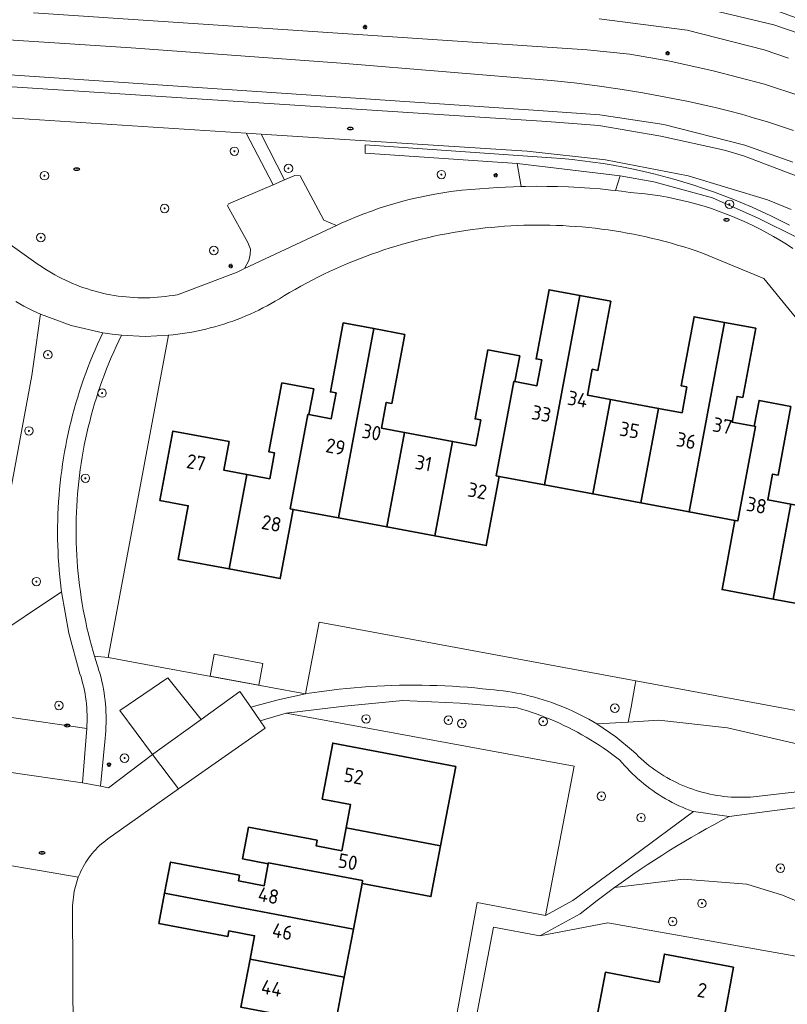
# Model space of a CAD drawing. Header units: metres. Extents: x 152610 to 160096, y 456114 to 462495.
# Tile 622 of 656: x 158923 to 158995, y 460827 to 460919. Entities that reach past the tile are written whole.
import ezdxf
from ezdxf.enums import TextEntityAlignment as Align

# ---------------------------------------------------------------- set-up
doc = ezdxf.new("R2010")
doc.units = ezdxf.units.M
doc.header["$LTSCALE"] = 0.5
doc.layers.get('0').update_dxf_attribs({"linetype": 'CONTINUOUS'})
for name, color, linetype, lineweight in [('B-PV-GR-BEPLANTING_CULTUUR_BOSPLANTSOEN-GV', 251, 'CONTINUOUS', 18), ('B-PV-GR-BEPLANTING_CULTUUR_HEESTERS-GV', 251, 'CONTINUOUS', 18), ('B-PV-GR-BEPLANTING_CULTUUR_ROOS-GV', 251, 'CONTINUOUS', 18), ('B-PV-GR-BOOM-S', 251, 'CONTINUOUS', 25), ('B-PV-GR-HAAG-GV', 251, 'CONTINUOUS', 13), ('B-PV-IE-MEUBILAIR-S', 251, 'CONTINUOUS', 25), ('B-PV-OG-BEBOUWING-GV', 6, 'CONTINUOUS', 35), ('B-PV-OG-BEBOUWING-T18', 1, 'CONTINUOUS', 18), ('B-PV-OG-BEBOUWING_OVERBOUWING-GV', 251, 'CONTINUOUS', 18), ('B-PV-OG-TERREIN_BEGROEID-GV', 251, 'CONTINUOUS', 18), ('B-PV-VH-GESLOTENVERHARDING_ASFALT-GV', 251, 'CONTINUOUS', 18), ('B-PV-VH-HALFVERHARDING_GRAVEL-GV', 251, 'CONTINUOUS', 18), ('B-PV-VH-ONVERHARD_ZAND-GV', 251, 'CONTINUOUS', 18), ('B-PV-VH-OPENVERHARDING_BETONSTRAATSTEEN-GV', 251, 'CONTINUOUS', 18), ('B-PV-VH-OPENVERHARDING_STRAATBAKSTEEN-GV', 251, 'CONTINUOUS', 18), ('B-PV-VH-OPENVERHARDING_TEGEL-GV', 251, 'CONTINUOUS', 18)]:
    doc.layers.add(name, color=color, linetype=linetype, lineweight=lineweight)
doc.styles.add('NLCS-ISO', font='NLCS-ISO.ttf')
doc.styles.add('NLCS-ISO-M750-T18', font='NLCS-ISO.ttf', dxfattribs={"height": 1.35})

# ---------------------------------------------------------------- blocks, each defined once
blk = doc.blocks.new('SIE-MEUBILAIR_PAAL_LICHTMAST-SO')
for points in [[(-0.62, 0), (-1, 0)], [(-0.71, 0.71), (-0.44, 0.44)], [(0, 1), (0, 0.62)], [(0.44, 0.44), (0.71, 0.71)], [(1, 0), (0.62, 0)], [(-0.71, -0.71), (-0.44, -0.44)], [(0, -0.62), (0, -1)], [(0.44, -0.44), (0.71, -0.71)]]:
    blk.add_lwpolyline(points)
blk.add_circle((0, 0), 0.5)
blk = doc.blocks.new('SIE-MEUBILAIR_PUT_RIOOLPUT-SO')
blk.add_ellipse((0, 0), major_axis=(1.25, 0), ratio=0.54)
at = {"style": 'NLCS-ISO'}
blk.add_text('ri', height=0.75, dxfattribs=at).set_placement((-0.04, 0.07), align=Align.MIDDLE_CENTER)
blk = doc.blocks.new('SIE-MEUBILAIR_PUT_DRAINAGEPUT-SO')
blk.add_ellipse((0, 0), major_axis=(1.25, 0), ratio=0.54)
at = {"style": 'NLCS-ISO'}
blk.add_text('dr', height=0.75, dxfattribs=at).set_placement((0.03, 0), align=Align.MIDDLE_CENTER)
blk = doc.blocks.new('SGR-BOOM_GBKN-SO')
at = {"linetype": 'ByBlock', "lineweight": 18}
h = blk.add_hatch(color=0, dxfattribs=at)
h.dxf.hatch_style = 1
edge = h.paths.add_edge_path()
edge.add_arc((0, 0), 0.25, 0, 360)
at = {"color": 0, "linetype": 'ByBlock', "lineweight": 18}
for radius in [2, 0.25]:
    blk.add_circle((0, 0), radius, dxfattribs=at)
at = {"color": 0, "linetype": 'ByBlock', "lineweight": 18, "style": 'NLCS-ISO'}
blk.add_attdef('SOORT', (2.5, 0), '', height=1.5, dxfattribs=at)

msp = doc.modelspace()

# ---------------------------------------------------------------- linework, layer by layer
at = {"layer": 'B-PV-GR-BEPLANTING_CULTUUR_BOSPLANTSOEN-GV', "flags": 128}
for points in [[(158917.577, 460900.955), (158924.497, 460896.05), (158924.802, 460895.84), (158925.111, 460895.636), (158925.425, 460895.44), (158925.743, 460895.25), (158926.065, 460895.067), (158926.391, 460894.891), (158926.72, 460894.722), (158927.053, 460894.56), (158927.39, 460894.405), (158927.73, 460894.258), (158928.072, 460894.118), (158928.418, 460893.986), (158928.767, 460893.861), (158929.118, 460893.743), (158929.472, 460893.633), (158929.828, 460893.531), (158930.186, 460893.437), (158930.546, 460893.35), (158930.908, 460893.271), (158931.271, 460893.2), (158931.636, 460893.137), (158932.002, 460893.082), (158932.37, 460893.035), (158932.738, 460892.995), (158933.107, 460892.964), (158933.476, 460892.94), (158933.846, 460892.925), (158934.216, 460892.917), (158934.587, 460892.918), (158934.957, 460892.927), (158935.327, 460892.943), (158935.696, 460892.968), (158936.065, 460893), (158936.433, 460893.041), (158936.801, 460893.089), (158937.167, 460893.145), (158937.531, 460893.209), (158937.736, 460893.249), (158943.16, 460895.327), (158943.867, 460895.658), (158944.266, 460896.402), (158944.4, 460896.973), (158944.41, 460897.488), (158944.163, 460898.092), (158942.268, 460901.558), (158942.357, 460901.737), (158946.533, 460903.531), (158944.003, 460908.373), (158897.452, 460911.372)], [(158995.153, 460901.203), (158992.92, 460902.122), (158985.472, 460904.372), (158977.738, 460905.854), (158970.391, 460906.673), (158945.429, 460908.281), (158947.593, 460903.986), (158948.575, 460904.408), (158949.076, 460904.374), (158951.297, 460900.205), (158952.502, 460899.712), (158952.911, 460899.904), (158953.615, 460900.216), (158954.324, 460900.512), (158955.04, 460900.794), (158955.761, 460901.06), (158956.488, 460901.312), (158957.219, 460901.548), (158957.956, 460901.769), (158958.697, 460901.975), (158959.442, 460902.166), (158960.19, 460902.341), (158960.943, 460902.5), (158961.698, 460902.643), (158962.457, 460902.771), (158963.217, 460902.883), (158963.98, 460902.979), (158964.231, 460903.007), (158967.61, 460903.28), (158969.8, 460903.349), (158969.437, 460905.504), (158955.176, 460906.501), (158955.177, 460907.267), (158972.656, 460906.051), (158973.627, 460905.976), (158974.596, 460905.884), (158975.564, 460905.775), (158976.53, 460905.649), (158977.493, 460905.507), (158978.453, 460905.348), (158979.411, 460905.173), (158980.366, 460904.981), (158981.317, 460904.773), (158982.264, 460904.548), (158983.208, 460904.307), (158984.147, 460904.049), (158985.081, 460903.776), (158986.011, 460903.486), (158986.935, 460903.18), (158987.855, 460902.858), (158988.768, 460902.521), (158989.675, 460902.168), (158990.576, 460901.799), (158991.471, 460901.414), (158992.359, 460901.014), (158993.24, 460900.599), (158994.113, 460900.169), (158994.979, 460899.723)], [(158919.735, 460860.693), (158926.686, 460865.315), (158926.653, 460865.575), (158926.583, 460866.159), (158926.522, 460866.744), (158926.469, 460867.33), (158926.424, 460867.916), (158926.386, 460868.503), (158926.357, 460869.09), (158926.336, 460869.678), (158926.322, 460870.266), (158926.317, 460870.854), (158926.32, 460871.442), (158926.33, 460872.03), (158926.349, 460872.618), (158926.376, 460873.205), (158926.41, 460873.792), (158926.453, 460874.379), (158926.504, 460874.965), (158926.562, 460875.55), (158926.629, 460876.134), (158926.703, 460876.718), (158926.786, 460877.3), (158926.876, 460877.881), (158926.974, 460878.461), (158927.08, 460879.039), (158927.194, 460879.616), (158927.316, 460880.192), (158927.446, 460880.765), (158927.583, 460881.337), (158927.728, 460881.907), (158927.881, 460882.475), (158928.042, 460883.04), (158928.21, 460883.604), (158928.386, 460884.165), (158928.569, 460884.724), (158928.76, 460885.28), (158928.959, 460885.833), (158929.165, 460886.384), (158929.379, 460886.932), (158929.6, 460887.477), (158929.829, 460888.019), (158930.064, 460888.557), (158930.308, 460889.093), (158930.558, 460889.625), (158927.582, 460890.315), (158924.715, 460891.372), (158924.699, 460891.379), (158924.692, 460891.207), (158924.096, 460886.929), (158923.915, 460885.63), (158921.169, 460870.884)], [(158921.761, 460853.545), (158929.051, 460852.485), (158929.071, 460852.811), (158929.083, 460853.138), (158929.087, 460853.465), (158929.083, 460853.792), (158929.071, 460854.119), (158929.051, 460854.445), (158929.023, 460854.771), (158928.988, 460855.096), (158928.944, 460855.42), (158928.892, 460855.743), (158928.832, 460856.064), (158928.765, 460856.384), (158928.69, 460856.702), (158928.607, 460857.019), (158928.516, 460857.333), (158928.419, 460857.64), (158927.378, 460861.438), (158926.686, 460865.315), (158919.735, 460860.693)]]:
    msp.add_lwpolyline(points, dxfattribs=at)
for points in [[(158934.523, 460889.298), (158932.312, 460889.399), (158932.061, 460888.881), (158931.818, 460888.36), (158931.581, 460887.836), (158931.352, 460887.308), (158931.131, 460886.778), (158930.917, 460886.244), (158930.71, 460885.707), (158930.511, 460885.168), (158930.319, 460884.626), (158930.135, 460884.081), (158929.958, 460883.534), (158929.789, 460882.984), (158929.628, 460882.432), (158929.474, 460881.878), (158929.328, 460881.321), (158929.19, 460880.763), (158929.06, 460880.203), (158928.938, 460879.641), (158928.823, 460879.077), (158928.716, 460878.512), (158928.617, 460877.946), (158928.526, 460877.378), (158928.443, 460876.809), (158928.367, 460876.239), (158928.3, 460875.668), (158928.241, 460875.095), (158928.189, 460874.523), (158928.146, 460873.949), (158928.11, 460873.375), (158928.083, 460872.801), (158928.063, 460872.226), (158928.052, 460871.651), (158928.049, 460871.076), (158928.053, 460870.501), (158928.065, 460869.926), (158928.086, 460869.351), (158928.115, 460868.777), (158928.151, 460868.203), (158928.196, 460867.629), (158928.248, 460867.056), (158928.308, 460866.484), (158928.377, 460865.913), (158928.453, 460865.343), (158928.537, 460864.775), (158928.629, 460864.207), (158928.729, 460863.641), (158928.837, 460863.076), (158928.953, 460862.512), (158929.076, 460861.951), (158929.208, 460861.391), (158929.347, 460860.833), (158929.494, 460860.277), (158929.648, 460859.723), (158929.778, 460859.28), (158931.054, 460859.16), (158936.734, 460889.398)], [(158980.58, 460856.96), (158950.849, 460862.478), (158949.593, 460855.744), (158949.927, 460855.798), (158950.628, 460855.904), (158951.33, 460856.003), (158952.033, 460856.093), (158952.737, 460856.176), (158953.442, 460856.251), (158954.148, 460856.317), (158954.855, 460856.376), (158955.562, 460856.427), (158956.269, 460856.47), (158956.978, 460856.505), (158957.686, 460856.532), (158958.395, 460856.551), (158959.104, 460856.562), (158959.813, 460856.565), (158960.522, 460856.56), (158961.231, 460856.546), (158961.939, 460856.525), (158962.648, 460856.496), (158963.356, 460856.459), (158964.063, 460856.414), (158964.77, 460856.361), (158965.477, 460856.3), (158966.182, 460856.231), (158966.887, 460856.154), (158967.293, 460856.119), (158967.716, 460856.075), (158968.138, 460856.023), (158968.559, 460855.962), (158968.979, 460855.894), (158969.397, 460855.819), (158969.814, 460855.735), (158970.23, 460855.643), (158970.643, 460855.544), (158971.055, 460855.437), (158971.465, 460855.322), (158971.872, 460855.199), (158972.277, 460855.069), (158972.679, 460854.931), (158973.079, 460854.786), (158973.476, 460854.633), (158973.87, 460854.473), (158974.261, 460854.305), (158974.649, 460854.13), (158975.033, 460853.948), (158975.414, 460853.758), (158975.791, 460853.562), (158976.165, 460853.358), (158976.534, 460853.148), (158976.9, 460852.93), (158979.848, 460853.098), (158980.119, 460854.505), (158980.483, 460856.47)], [(159000, 460853.356), (158980.58, 460856.96), (158980.483, 460856.47), (158980.119, 460854.505), (158979.848, 460853.098), (158982.734, 460853.262), (158989.167, 460852.557), (159000, 460850.068), (159000.383, 460849.98), (159001.022, 460853.16)], [(158964.082, 460854.886), (158958.723, 460855.113), (158953.244, 460854.589), (158947.778, 460853.941), (158974.78, 460848.963), (158972.091, 460834.96), (158974.668, 460836.359), (158980.335, 460840.507), (158985.968, 460844.703), (158985.93, 460844.716), (158985.597, 460844.839), (158985.267, 460844.97), (158984.94, 460845.108), (158984.616, 460845.253), (158984.296, 460845.406), (158983.979, 460845.565), (158983.665, 460845.732), (158983.356, 460845.906), (158983.051, 460846.087), (158982.749, 460846.274), (158982.452, 460846.469), (158982.16, 460846.67), (158981.872, 460846.877), (158981.588, 460847.091), (158981.31, 460847.311), (158981.037, 460847.538), (158980.769, 460847.77), (158980.506, 460848.009), (158980.249, 460848.253), (158979.997, 460848.503), (158979.751, 460848.759), (158979.51, 460849.021), (158979.276, 460849.287), (158979.048, 460849.559), (158978.673, 460849.847), (158978.293, 460850.128), (158977.908, 460850.404), (158977.519, 460850.672), (158977.125, 460850.934), (158976.727, 460851.189), (158976.324, 460851.438), (158975.918, 460851.679), (158975.507, 460851.914), (158975.093, 460852.142), (158974.674, 460852.363), (158974.252, 460852.576), (158973.827, 460852.782), (158973.398, 460852.982), (158972.965, 460853.174), (158972.53, 460853.358), (158972.091, 460853.535), (158971.65, 460853.705), (158971.206, 460853.867), (158970.759, 460854.022), (158970.309, 460854.169), (158969.857, 460854.309), (158969.426, 460854.434)], [(158990.98, 460837.893), (158985.039, 460838.367), (158978.578, 460837.569), (158976.953, 460836.348), (158975.358, 460835.087), (158971.57, 460833.031), (158977.94, 460834.248), (159000, 460830.334), (159002.782, 460829.847), (159002.75, 460830.985), (159000, 460833.301), (158998.008, 460835.307), (158994.326, 460836.862)]]:
    msp.add_lwpolyline(points, close=True, dxfattribs=at)
at = {"layer": 'B-PV-GR-BEPLANTING_CULTUUR_HEESTERS-GV', "flags": 128}
for points in [[(158979.111, 460904.363), (158969.437, 460905.504), (158969.8, 460903.349), (158970.23, 460903.363), (158971.232, 460903.377), (158972.235, 460903.375), (158973.237, 460903.357), (158974.239, 460903.323), (158975.241, 460903.274), (158976.241, 460903.208), (158977.24, 460903.126), (158978.238, 460903.029), (158978.653, 460902.981)], [(158931.054, 460859.16), (158929.778, 460859.28), (158929.9, 460858.879), (158930.026, 460858.479), (158930.094, 460858.275), (158930.201, 460857.933), (158930.299, 460857.59), (158930.391, 460857.244), (158930.474, 460856.897), (158930.55, 460856.547), (158930.618, 460856.196), (158930.678, 460855.844), (158930.73, 460855.49), (158930.774, 460855.135), (158930.81, 460854.779), (158930.839, 460854.423), (158930.859, 460854.066), (158930.871, 460853.709), (158930.876, 460853.351), (158930.872, 460852.994), (158930.86, 460852.636), (158930.84, 460852.279), (158930.813, 460851.923), (158930.777, 460851.567), (158930.329, 460847.083), (158931.109, 460846.937), (158935.232, 460850.068), (158932.168, 460854.196), (158936.669, 460857.254), (158939.775, 460853.353), (158943.425, 460855.969), (158944.436, 460854.498), (158946.999, 460855.185), (158949.593, 460855.744), (158935.949, 460858.257)]]:
    msp.add_lwpolyline(points, close=True, dxfattribs=at)
msp.add_lwpolyline([(158995.717, 460898.564), (158992.051, 460900.381), (158987.779, 460902.282), (158982.266, 460903.805), (158979.111, 460904.363), (158978.653, 460902.981), (158979.234, 460902.915), (158980.039, 460902.812), (158981.433, 460902.668), (158982.137, 460902.577), (158982.839, 460902.47), (158983.538, 460902.347), (158984.234, 460902.209), (158984.927, 460902.055), (158985.617, 460901.885), (158986.302, 460901.7), (158986.983, 460901.5), (158987.659, 460901.284), (158988.33, 460901.053), (158988.996, 460900.807), (158989.656, 460900.546), (158990.31, 460900.27), (158990.958, 460899.979), (158991.599, 460899.674), (158992.233, 460899.355), (158992.859, 460899.021), (158993.478, 460898.674), (158994.089, 460898.312), (158994.692, 460897.937), (158995.286, 460897.548)], dxfattribs=at)
at = {"layer": 'B-PV-GR-BEPLANTING_CULTUUR_ROOS-GV', "flags": 128}
msp.add_lwpolyline([(158974.517, 460926.904), (158970.086, 460928.527), (158969.291, 460927.364), (158968.938, 460926.3), (158968.586, 460924.272), (158968.936, 460922.191), (158977.737, 460921.583), (158985.769, 460920.373), (158993.513, 460918.539), (158995.884, 460917.721), (158996.616, 460917.45), (158997.291, 460918.333), (158995.523, 460919.208)], close=True, dxfattribs=at)
at = {"layer": 'B-PV-GR-HAAG-GV', "flags": 128}
msp.add_lwpolyline([(158994.979, 460899.723), (158994.113, 460900.169), (158993.24, 460900.599), (158992.359, 460901.014), (158991.471, 460901.414), (158990.576, 460901.799), (158989.675, 460902.168), (158988.768, 460902.521), (158987.855, 460902.858), (158986.935, 460903.18), (158986.011, 460903.486), (158985.081, 460903.776), (158984.147, 460904.049), (158983.208, 460904.307), (158982.264, 460904.548), (158981.317, 460904.773), (158980.366, 460904.981), (158979.411, 460905.173), (158978.453, 460905.348), (158977.493, 460905.507), (158976.53, 460905.649), (158975.564, 460905.775), (158974.596, 460905.884), (158973.627, 460905.976), (158972.656, 460906.051), (158955.177, 460907.267), (158955.176, 460906.501), (158969.437, 460905.504), (158979.111, 460904.363), (158982.266, 460903.805), (158987.779, 460902.282), (158992.051, 460900.381), (158995.717, 460898.564)], dxfattribs=at)
at = {"layer": 'B-PV-OG-BEBOUWING-GV', "flags": 128}
for points in [[(158975.318, 460893.133), (158972.428, 460893.672), (158971.216, 460887.183), (158971.747, 460887.084), (158971.295, 460884.665), (158969.23, 460885.05), (158969.133, 460885.068), (158967.478, 460876.201), (158967.743, 460876.152), (158972.001, 460875.358)], [(158978.219, 460892.592), (158975.318, 460893.133), (158972.001, 460875.358), (158976.525, 460874.514), (158978.179, 460883.381), (158976.025, 460883.783), (158976.477, 460886.202), (158977.007, 460886.101)], [(158988.888, 460890.601), (158986.034, 460891.134), (158984.826, 460884.646), (158985.355, 460884.546), (158984.903, 460882.127), (158982.702, 460882.538), (158981.048, 460873.671), (158985.571, 460872.827)], [(158955.99, 460890.024), (158953.121, 460890.56), (158951.912, 460884.08), (158952.443, 460883.981), (158951.991, 460881.562), (158949.905, 460881.952), (158949.806, 460881.97), (158948.153, 460873.11), (158948.422, 460873.06), (158952.675, 460872.263)], [(158958.893, 460889.481), (158955.99, 460890.024), (158952.675, 460872.263), (158957.199, 460871.416), (158958.853, 460880.28), (158956.702, 460880.681), (158957.152, 460883.1), (158957.684, 460883.001)], [(158991.817, 460890.055), (158988.888, 460890.601), (158985.571, 460872.827), (158989.869, 460872.026), (158990.134, 460871.977), (158991.787, 460880.844), (158991.689, 460880.862), (158989.623, 460881.246), (158990.075, 460883.665), (158990.607, 460883.566)], [(158969.682, 460887.469), (158966.692, 460888.027), (158965.482, 460881.547), (158966.014, 460881.448), (158965.562, 460879.029), (158963.376, 460879.437), (158961.721, 460870.569), (158966.532, 460869.668), (158967.743, 460876.152), (158967.478, 460876.201), (158969.133, 460885.068), (158969.23, 460885.05)], [(158950.358, 460884.368), (158947.36, 460884.931), (158946.147, 460878.45), (158946.68, 460878.351), (158946.226, 460875.931), (158944.064, 460876.336), (158942.409, 460867.468), (158947.207, 460866.57), (158948.422, 460873.06), (158948.153, 460873.11), (158949.806, 460881.97), (158949.905, 460881.952)], [(158982.702, 460882.538), (158978.179, 460883.381), (158976.525, 460874.514), (158981.048, 460873.671)], [(158995.129, 460882.724), (158992.141, 460883.28), (158991.689, 460880.862), (158991.787, 460880.844), (158990.134, 460871.977), (158989.869, 460872.026), (158988.658, 460865.534), (158993.446, 460864.64), (158995.112, 460873.547), (158992.944, 460873.951), (158993.395, 460876.37), (158993.928, 460876.271)], [(158942.411, 460879.43), (158937.14, 460880.411), (158935.926, 460873.902), (158938.58, 460873.405), (158937.636, 460868.362), (158942.409, 460867.468), (158944.064, 460876.336), (158941.909, 460876.74)], [(158963.376, 460879.437), (158958.853, 460880.28), (158957.199, 460871.416), (158961.721, 460870.569)], [(159000, 460875.476), (158997.829, 460875.946), (158997.305, 460873.138), (158995.112, 460873.547), (158993.446, 460864.64), (158998.235, 460863.745), (158998.662, 460866.04), (159000, 460865.765), (159001.259, 460865.505), (159002.868, 460874.854)], [(158963.671, 460848.93), (158952.141, 460851.122), (158951.146, 460845.876), (158953.799, 460845.371), (158953.384, 460843.187), (158962.257, 460841.496)], [(158950.665, 460842.015), (158944.237, 460843.234), (158943.673, 460840.257), (158946.082, 460839.799), (158946.101, 460839.896), (158954.933, 460838.219), (158954.883, 460837.955), (158961.35, 460836.726), (158962.257, 460841.496), (158953.384, 460843.187), (158952.973, 460841.027), (158950.564, 460841.484)], [(158943.382, 460838.728), (158936.919, 460839.956), (158936.364, 460837.039), (158954.07, 460833.673), (158954.883, 460837.955), (158954.933, 460838.219), (158946.101, 460839.896), (158946.082, 460839.799), (158945.691, 460837.74), (158943.282, 460838.199)], [(158954.07, 460833.673), (158936.364, 460837.039), (158935.824, 460834.196), (158942.287, 460832.97), (158942.388, 460833.497), (158944.798, 460833.039), (158944.381, 460830.845), (158953.214, 460829.167)], [(158953.214, 460829.167), (158944.381, 460830.845), (158943.525, 460826.34), (158952.358, 460824.661)], [(158989.737, 460830.102), (158983.246, 460831.318), (158982.748, 460828.671), (158977.719, 460829.617), (158976.824, 460824.857), (158985.668, 460823.199), (158986.072, 460825.349), (158988.754, 460824.846)]]:
    msp.add_lwpolyline(points, close=True, dxfattribs=at)
at = {"layer": 'B-PV-OG-BEBOUWING_OVERBOUWING-GV', "flags": 128}
msp.add_lwpolyline([(158945.576, 460858.602), (158941.021, 460859.477), (158940.622, 460857.396), (158945.184, 460856.556)], close=True, dxfattribs=at)
at = {"layer": 'B-PV-OG-TERREIN_BEGROEID-GV', "flags": 128}
for points in [[(158924.052, 460919.66), (158976.01, 460916.198), (158980.004, 460915.793), (158983.763, 460915.135), (158987.82, 460914.219), (158992.631, 460912.961), (158996.042, 460911.835)], [(158994.901, 460915.406), (158992.622, 460916.196), (158985.398, 460918.033), (158977.119, 460919.109)], [(158995.306, 460905.659), (158990.806, 460907.231), (158983.212, 460909.169), (158977.2, 460910.089), (158972.35, 460910.417), (158911.597, 460914.532), (158896.982, 460915.387), (158889.458, 460915.865), (158881.207, 460916.39)], [(158883.016, 460915.393), (158889.386, 460914.959), (158897.22, 460914.426), (158911.394, 460913.409), (158972.219, 460909.473), (158977.089, 460909.071), (158982.93, 460908.085), (158988.889, 460906.756), (158990.754, 460906.221), (158995.756, 460904.313)], [(159000, 460850.068), (158989.167, 460852.557), (158982.734, 460853.262), (158979.848, 460853.098), (158976.9, 460852.93), (158978.689, 460851.722), (158980.355, 460850.35), (158980.588, 460850.111), (158980.826, 460849.878), (158981.07, 460849.651), (158981.32, 460849.43), (158981.574, 460849.214), (158981.834, 460849.005), (158982.099, 460848.802), (158982.369, 460848.606), (158982.643, 460848.416), (158982.921, 460848.233), (158983.204, 460848.056), (158983.491, 460847.886), (158983.782, 460847.723), (158984.077, 460847.568), (158984.376, 460847.419), (158984.678, 460847.278), (158984.983, 460847.144), (158985.291, 460847.017), (158985.603, 460846.897), (158985.917, 460846.786), (158986.234, 460846.681), (158986.553, 460846.585), (158986.874, 460846.496), (158987.198, 460846.414), (158987.523, 460846.341), (158987.85, 460846.275), (158988.179, 460846.218), (158988.508, 460846.168), (158988.839, 460846.126), (158989.171, 460846.092), (158989.503, 460846.066), (158989.836, 460846.048), (158990.17, 460846.038), (158990.503, 460846.036), (158990.837, 460846.041), (158991.17, 460846.055), (158991.332, 460846.065), (158998.693, 460846.911)]]:
    msp.add_lwpolyline(points, dxfattribs=at)
msp.add_lwpolyline([(158998.008, 460835.307), (158998.583, 460845.461), (158989.317, 460844.228), (158988.599, 460843.851), (158987.885, 460843.468), (158987.174, 460843.077), (158986.468, 460842.679), (158985.765, 460842.275), (158985.066, 460841.863), (158984.372, 460841.445), (158983.681, 460841.019), (158982.995, 460840.587), (158982.313, 460840.149), (158981.636, 460839.703), (158980.963, 460839.251), (158980.294, 460838.792), (158979.63, 460838.327), (158978.971, 460837.855), (158978.578, 460837.569), (158985.039, 460838.367), (158990.98, 460837.893), (158994.326, 460836.862)], close=True, dxfattribs=at)
at = {"layer": 'B-PV-VH-GESLOTENVERHARDING_ASFALT-GV', "flags": 128}
for points in [[(158996.042, 460911.835), (158992.631, 460912.961), (158987.82, 460914.219), (158983.763, 460915.135), (158980.004, 460915.793), (158976.01, 460916.198), (158924.052, 460919.66)], [(158995.884, 460917.721), (158993.513, 460918.539), (158985.769, 460920.373)], [(158889.651, 460919.025), (158893.756, 460918.808), (158913.486, 460917.672), (158933.207, 460916.377), (158952.917, 460914.924), (158972.614, 460913.314), (158974.778, 460913.078), (158976.938, 460912.804), (158979.093, 460912.492), (158981.242, 460912.143), (158983.385, 460911.757), (158985.521, 460911.334), (158986.77, 460911.068), (158988.014, 460910.781), (158989.254, 460910.472), (158990.487, 460910.141), (158991.715, 460909.789), (158992.936, 460909.416), (158994.151, 460909.021), (158995.358, 460908.606)], [(158977.119, 460919.109), (158985.398, 460918.033), (158992.622, 460916.196), (158994.901, 460915.406)], [(158995.358, 460908.606), (158994.151, 460909.021), (158992.936, 460909.416), (158991.715, 460909.789), (158990.487, 460910.141), (158989.254, 460910.472), (158988.014, 460910.781), (158986.77, 460911.068), (158985.521, 460911.334), (158983.385, 460911.757), (158981.242, 460912.143), (158979.093, 460912.492), (158976.938, 460912.804), (158974.778, 460913.078), (158972.614, 460913.314), (158952.917, 460914.924), (158933.207, 460916.377), (158913.486, 460917.672)], [(158995.756, 460904.313), (158990.754, 460906.221), (158988.889, 460906.756), (158982.93, 460908.085), (158977.089, 460909.071), (158972.219, 460909.473), (158911.394, 460913.409), (158897.22, 460914.426), (158889.386, 460914.959), (158889.221, 460911.903), (158897.452, 460911.372), (158944.003, 460908.373), (158945.429, 460908.281), (158970.391, 460906.673), (158977.738, 460905.854), (158985.472, 460904.372), (158992.92, 460902.122), (158995.153, 460901.203)], [(158911.597, 460914.532), (158972.35, 460910.417), (158977.2, 460910.089), (158983.212, 460909.169), (158990.806, 460907.231), (158995.306, 460905.659)]]:
    msp.add_lwpolyline(points, dxfattribs=at)
at = {"layer": 'B-PV-VH-HALFVERHARDING_GRAVEL-GV', "flags": 128}
msp.add_lwpolyline([(158931.433, 460889.496), (158930.558, 460889.625), (158930.308, 460889.093), (158930.064, 460888.557), (158929.829, 460888.019), (158929.6, 460887.477), (158929.379, 460886.932), (158929.165, 460886.384), (158928.959, 460885.833), (158928.76, 460885.28), (158928.569, 460884.724), (158928.386, 460884.165), (158928.21, 460883.604), (158928.042, 460883.04), (158927.881, 460882.475), (158927.728, 460881.907), (158927.583, 460881.337), (158927.446, 460880.765), (158927.316, 460880.192), (158927.194, 460879.616), (158927.08, 460879.039), (158926.974, 460878.461), (158926.876, 460877.881), (158926.786, 460877.3), (158926.703, 460876.718), (158926.629, 460876.134), (158926.562, 460875.55), (158926.504, 460874.965), (158926.453, 460874.379), (158926.41, 460873.792), (158926.376, 460873.205), (158926.349, 460872.618), (158926.33, 460872.03), (158926.32, 460871.442), (158926.317, 460870.854), (158926.322, 460870.266), (158926.336, 460869.678), (158926.357, 460869.09), (158926.386, 460868.503), (158926.424, 460867.916), (158926.469, 460867.33), (158926.522, 460866.744), (158926.583, 460866.159), (158926.653, 460865.575), (158926.686, 460865.315), (158927.378, 460861.438), (158928.419, 460857.64), (158928.516, 460857.333), (158928.607, 460857.019), (158928.69, 460856.702), (158928.765, 460856.384), (158928.832, 460856.064), (158928.892, 460855.743), (158928.944, 460855.42), (158928.988, 460855.096), (158929.023, 460854.771), (158929.051, 460854.445), (158929.071, 460854.119), (158929.083, 460853.792), (158929.087, 460853.465), (158929.083, 460853.138), (158929.071, 460852.811), (158929.051, 460852.485), (158928.646, 460847.395), (158930.329, 460847.083), (158930.777, 460851.567), (158930.813, 460851.923), (158930.84, 460852.279), (158930.86, 460852.636), (158930.872, 460852.994), (158930.876, 460853.351), (158930.871, 460853.709), (158930.859, 460854.066), (158930.839, 460854.423), (158930.81, 460854.779), (158930.774, 460855.135), (158930.73, 460855.49), (158930.678, 460855.844), (158930.618, 460856.196), (158930.55, 460856.547), (158930.474, 460856.897), (158930.391, 460857.244), (158930.299, 460857.59), (158930.201, 460857.933), (158930.094, 460858.275), (158930.026, 460858.479), (158929.9, 460858.879), (158929.778, 460859.28), (158929.648, 460859.723), (158929.494, 460860.277), (158929.347, 460860.833), (158929.208, 460861.391), (158929.076, 460861.951), (158928.953, 460862.512), (158928.837, 460863.076), (158928.729, 460863.641), (158928.629, 460864.207), (158928.537, 460864.775), (158928.453, 460865.343), (158928.377, 460865.913), (158928.308, 460866.484), (158928.248, 460867.056), (158928.196, 460867.629), (158928.151, 460868.203), (158928.115, 460868.777), (158928.086, 460869.351), (158928.065, 460869.926), (158928.053, 460870.501), (158928.049, 460871.076), (158928.052, 460871.651), (158928.063, 460872.226), (158928.083, 460872.801), (158928.11, 460873.375), (158928.146, 460873.949), (158928.189, 460874.523), (158928.241, 460875.095), (158928.3, 460875.668), (158928.367, 460876.239), (158928.443, 460876.809), (158928.526, 460877.378), (158928.617, 460877.946), (158928.716, 460878.512), (158928.823, 460879.077), (158928.938, 460879.641), (158929.06, 460880.203), (158929.19, 460880.763), (158929.328, 460881.321), (158929.474, 460881.878), (158929.628, 460882.432), (158929.789, 460882.984), (158929.958, 460883.534), (158930.135, 460884.081), (158930.319, 460884.626), (158930.511, 460885.168), (158930.71, 460885.707), (158930.917, 460886.244), (158931.131, 460886.778), (158931.352, 460887.308), (158931.581, 460887.836), (158931.818, 460888.36), (158932.061, 460888.881), (158932.312, 460889.399)], close=True, dxfattribs=at)
for points in [[(158998.693, 460846.911), (158991.332, 460846.065), (158991.17, 460846.055), (158990.837, 460846.041), (158990.503, 460846.036), (158990.17, 460846.038), (158989.836, 460846.048), (158989.503, 460846.066), (158989.171, 460846.092), (158988.839, 460846.126), (158988.508, 460846.168), (158988.179, 460846.218), (158987.85, 460846.275), (158987.523, 460846.341), (158987.198, 460846.414), (158986.874, 460846.496), (158986.553, 460846.585), (158986.234, 460846.681), (158985.917, 460846.786), (158985.603, 460846.897), (158985.291, 460847.017), (158984.983, 460847.144), (158984.678, 460847.278), (158984.376, 460847.419), (158984.077, 460847.568), (158983.782, 460847.723), (158983.491, 460847.886), (158983.204, 460848.056), (158982.921, 460848.233), (158982.643, 460848.416), (158982.369, 460848.606), (158982.099, 460848.802), (158981.834, 460849.005), (158981.574, 460849.214), (158981.32, 460849.43), (158981.07, 460849.651), (158980.826, 460849.878), (158980.588, 460850.111), (158980.355, 460850.35), (158978.689, 460851.722), (158976.9, 460852.93), (158976.534, 460853.148), (158976.165, 460853.358), (158975.791, 460853.562), (158975.414, 460853.758), (158975.033, 460853.948), (158974.649, 460854.13), (158974.261, 460854.305), (158973.87, 460854.473), (158973.476, 460854.633), (158973.079, 460854.786), (158972.679, 460854.931), (158972.277, 460855.069), (158971.872, 460855.199), (158971.465, 460855.322), (158971.055, 460855.437), (158970.643, 460855.544), (158970.23, 460855.643), (158969.814, 460855.735), (158969.397, 460855.819), (158968.979, 460855.894), (158968.559, 460855.962), (158968.138, 460856.023), (158967.716, 460856.075), (158967.293, 460856.119), (158966.887, 460856.154), (158966.182, 460856.231), (158965.477, 460856.3), (158964.77, 460856.361), (158964.063, 460856.414), (158963.356, 460856.459), (158962.648, 460856.496), (158961.939, 460856.525), (158961.231, 460856.546), (158960.522, 460856.56), (158959.813, 460856.565), (158959.104, 460856.562), (158958.395, 460856.551), (158957.686, 460856.532), (158956.978, 460856.505), (158956.269, 460856.47), (158955.562, 460856.427), (158954.855, 460856.376), (158954.148, 460856.317), (158953.442, 460856.251), (158952.737, 460856.176), (158952.033, 460856.093), (158951.33, 460856.003), (158950.628, 460855.904), (158949.927, 460855.798), (158949.593, 460855.744), (158946.999, 460855.185), (158944.436, 460854.498), (158945.327, 460853.201), (158947.778, 460853.941), (158953.244, 460854.589), (158958.723, 460855.113), (158964.082, 460854.886), (158969.426, 460854.434), (158969.857, 460854.309), (158970.309, 460854.169), (158970.759, 460854.022), (158971.206, 460853.867), (158971.65, 460853.705), (158972.091, 460853.535), (158972.53, 460853.358), (158972.965, 460853.174), (158973.398, 460852.982), (158973.827, 460852.782), (158974.252, 460852.576), (158974.674, 460852.363), (158975.093, 460852.142), (158975.507, 460851.914), (158975.918, 460851.679), (158976.324, 460851.438), (158976.727, 460851.189), (158977.125, 460850.934), (158977.519, 460850.672), (158977.908, 460850.404), (158978.293, 460850.128), (158978.673, 460849.847), (158979.048, 460849.559), (158979.276, 460849.287), (158979.51, 460849.021), (158979.751, 460848.759), (158979.997, 460848.503), (158980.249, 460848.253), (158980.506, 460848.009), (158980.769, 460847.77), (158981.037, 460847.538), (158981.31, 460847.311), (158981.588, 460847.091), (158981.872, 460846.877), (158982.16, 460846.67), (158982.452, 460846.469), (158982.749, 460846.274), (158983.051, 460846.087), (158983.356, 460845.906), (158983.665, 460845.732), (158983.979, 460845.565), (158984.296, 460845.406), (158984.616, 460845.253), (158984.94, 460845.108), (158985.267, 460844.97), (158985.597, 460844.839), (158985.93, 460844.716), (158985.968, 460844.703), (158989.317, 460844.228), (158998.583, 460845.461)], [(158965.029, 460822.387), (158967.219, 460833.848), (158971.57, 460833.031), (158975.358, 460835.087), (158976.953, 460836.348), (158978.578, 460837.569), (158978.971, 460837.855), (158979.63, 460838.327), (158980.294, 460838.792), (158980.963, 460839.251), (158981.636, 460839.703), (158982.313, 460840.149), (158982.995, 460840.587), (158983.681, 460841.019), (158984.372, 460841.445), (158985.066, 460841.863), (158985.765, 460842.275), (158986.468, 460842.679), (158987.174, 460843.077), (158987.885, 460843.468), (158988.599, 460843.851), (158989.317, 460844.228), (158985.968, 460844.703), (158980.335, 460840.507), (158974.668, 460836.359), (158972.091, 460834.96), (158965.678, 460836.177), (158962.93, 460821.038)]]:
    msp.add_lwpolyline(points, dxfattribs=at)
at = {"layer": 'B-PV-VH-ONVERHARD_ZAND-GV', "flags": 128}
msp.add_lwpolyline([(158994.979, 460899.723), (158994.113, 460900.169), (158993.24, 460900.599), (158992.359, 460901.014), (158991.471, 460901.414), (158990.576, 460901.799), (158989.675, 460902.168), (158988.768, 460902.521), (158987.855, 460902.858), (158986.935, 460903.18), (158986.011, 460903.486), (158985.081, 460903.776), (158984.147, 460904.049), (158983.208, 460904.307), (158982.264, 460904.548), (158981.317, 460904.773), (158980.366, 460904.981), (158979.411, 460905.173), (158978.453, 460905.348), (158977.493, 460905.507), (158976.53, 460905.649), (158975.564, 460905.775), (158974.596, 460905.884), (158973.627, 460905.976), (158972.656, 460906.051), (158955.177, 460907.267), (158955.176, 460906.501), (158969.437, 460905.504), (158979.111, 460904.363), (158982.266, 460903.805), (158987.779, 460902.282), (158992.051, 460900.381), (158995.717, 460898.564)], dxfattribs=at)
at = {"layer": 'B-PV-VH-OPENVERHARDING_BETONSTRAATSTEEN-GV', "flags": 128}
for points in [[(158949.076, 460904.374), (158948.575, 460904.408), (158947.593, 460903.986), (158946.533, 460903.531), (158942.357, 460901.737), (158942.268, 460901.558), (158944.163, 460898.092), (158944.41, 460897.488), (158944.4, 460896.973), (158944.266, 460896.402), (158943.867, 460895.658), (158952.502, 460899.712), (158951.297, 460900.205)], [(158944.436, 460854.498), (158943.425, 460855.969), (158939.775, 460853.353), (158935.687, 460850.413), (158935.232, 460850.068), (158937.677, 460846.824), (158945.783, 460852.536), (158945.327, 460853.201)]]:
    msp.add_lwpolyline(points, close=True, dxfattribs=at)
for points in [[(158995.286, 460897.548), (158994.692, 460897.937), (158994.089, 460898.312), (158993.478, 460898.674), (158992.859, 460899.021), (158992.233, 460899.355), (158991.599, 460899.674), (158990.958, 460899.979), (158990.31, 460900.27), (158989.656, 460900.546), (158988.996, 460900.807), (158988.33, 460901.053), (158987.659, 460901.284), (158986.983, 460901.5), (158986.302, 460901.7), (158985.617, 460901.885), (158984.927, 460902.055), (158984.234, 460902.209), (158983.538, 460902.347), (158982.839, 460902.47), (158982.137, 460902.577), (158981.433, 460902.668), (158980.039, 460902.812), (158979.234, 460902.915), (158978.653, 460902.981), (158978.238, 460903.029), (158977.24, 460903.126), (158976.241, 460903.208), (158975.241, 460903.274), (158974.239, 460903.323), (158973.237, 460903.357), (158972.235, 460903.375), (158971.232, 460903.377), (158970.23, 460903.363), (158969.8, 460903.349), (158967.61, 460903.28), (158964.231, 460903.007), (158963.98, 460902.979), (158963.217, 460902.883), (158962.457, 460902.771), (158961.698, 460902.643), (158960.943, 460902.5), (158960.19, 460902.341), (158959.442, 460902.166), (158958.697, 460901.975), (158957.956, 460901.769), (158957.219, 460901.548), (158956.488, 460901.312), (158955.761, 460901.06), (158955.04, 460900.794), (158954.324, 460900.512), (158953.615, 460900.216), (158952.911, 460899.904), (158952.502, 460899.712), (158943.867, 460895.658), (158943.16, 460895.327), (158937.736, 460893.249), (158937.531, 460893.209), (158937.167, 460893.145), (158936.801, 460893.089), (158936.433, 460893.041), (158936.065, 460893), (158935.696, 460892.968), (158935.327, 460892.943), (158934.957, 460892.927), (158934.587, 460892.918), (158934.216, 460892.917), (158933.846, 460892.925), (158933.476, 460892.94), (158933.107, 460892.964), (158932.738, 460892.995), (158932.37, 460893.035), (158932.002, 460893.082), (158931.636, 460893.137), (158931.271, 460893.2), (158930.908, 460893.271), (158930.546, 460893.35), (158930.186, 460893.437), (158929.828, 460893.531), (158929.472, 460893.633), (158929.118, 460893.743), (158928.767, 460893.861), (158928.418, 460893.986), (158928.072, 460894.118), (158927.73, 460894.258), (158927.39, 460894.405), (158927.053, 460894.56), (158926.72, 460894.722), (158926.391, 460894.891), (158926.065, 460895.067), (158925.743, 460895.25), (158925.425, 460895.44), (158925.111, 460895.636), (158924.802, 460895.84), (158924.497, 460896.05), (158917.577, 460900.955)], [(158922.388, 460892.554), (158922.773, 460892.337), (158923.161, 460892.126), (158923.338, 460892.033), (158924.021, 460891.692), (158924.699, 460891.379), (158924.715, 460891.372), (158927.582, 460890.315), (158930.558, 460889.625), (158931.433, 460889.496), (158932.312, 460889.399), (158934.523, 460889.298), (158936.734, 460889.398), (158937.173, 460889.442), (158937.611, 460889.495), (158938.049, 460889.555), (158938.485, 460889.624), (158938.92, 460889.7), (158939.353, 460889.784), (158939.785, 460889.876), (158940.215, 460889.976), (158940.643, 460890.083), (158941.069, 460890.198), (158941.493, 460890.321), (158941.914, 460890.452), (158942.334, 460890.59), (158942.75, 460890.736), (158943.164, 460890.889), (158943.575, 460891.05), (158943.983, 460891.218), (158944.388, 460891.394), (158944.79, 460891.577), (158945.188, 460891.767), (158945.583, 460891.964), (158945.974, 460892.169), (158946.362, 460892.38), (158946.745, 460892.599), (158947.125, 460892.824), (158947.5, 460893.056), (158947.594, 460893.116), (158948.074, 460893.401), (158948.602, 460893.705), (158949.133, 460894.002), (158949.668, 460894.292), (158950.207, 460894.575), (158950.749, 460894.851), (158951.295, 460895.119), (158951.845, 460895.381), (158952.398, 460895.635), (158952.954, 460895.882), (158953.513, 460896.121), (158954.076, 460896.354), (158954.641, 460896.578), (158955.21, 460896.796), (158955.781, 460897.005), (158956.355, 460897.208), (158956.931, 460897.402), (158957.51, 460897.59), (158958.092, 460897.769), (158958.676, 460897.941), (158959.262, 460898.105), (158959.85, 460898.262), (158960.44, 460898.41), (158961.032, 460898.551), (158961.626, 460898.684), (158962.221, 460898.81), (158962.818, 460898.927), (158963.417, 460899.037), (158964.017, 460899.139), (158964.618, 460899.232), (158965.221, 460899.318), (158965.824, 460899.396), (158966.429, 460899.466), (158967.034, 460899.528), (158967.64, 460899.583), (158968.247, 460899.629), (158968.854, 460899.667), (158969.462, 460899.697), (158970.07, 460899.72), (158970.679, 460899.734), (158971.287, 460899.74), (158971.896, 460899.738), (158972.504, 460899.728), (158973.113, 460899.711), (158973.72, 460899.685), (158974.328, 460899.651), (158974.935, 460899.609), (158975.542, 460899.56), (158976.148, 460899.502), (158976.753, 460899.436), (158977.357, 460899.363), (158977.96, 460899.281), (158978.562, 460899.192), (158979.162, 460899.094), (158979.762, 460898.989), (158980.36, 460898.876), (158980.956, 460898.755), (158981.551, 460898.626), (158982.144, 460898.49), (158982.735, 460898.345), (158983.324, 460898.193), (158983.911, 460898.033), (158984.496, 460897.866), (158985.079, 460897.69), (158985.66, 460897.508), (158986.238, 460897.317), (158986.813, 460897.119), (158992.574, 460894.712), (159000.001, 460885.669)], [(158920.665, 460839.833), (158924.822, 460839.146), (158928.258, 460838.539), (158928.338, 460838.737), (158928.424, 460838.933), (158928.477, 460839.049), (158928.589, 460839.277), (158928.708, 460839.502), (158928.834, 460839.723), (158928.967, 460839.94), (158929.107, 460840.152), (158929.253, 460840.36), (158929.406, 460840.563), (158929.565, 460840.761), (158929.73, 460840.955), (158929.901, 460841.143), (158930.078, 460841.325), (158930.261, 460841.502), (158930.449, 460841.673), (158930.642, 460841.838), (158930.841, 460841.997), (158931.044, 460842.149), (158937.677, 460846.824), (158935.232, 460850.068), (158931.109, 460846.937), (158930.329, 460847.083), (158928.646, 460847.395), (158921.293, 460848.468)], [(158927.895, 460798.4), (158927.709, 460835.848), (158927.868, 460837.217), (158928.258, 460838.539), (158924.822, 460839.146), (158920.665, 460839.833)]]:
    msp.add_lwpolyline(points, dxfattribs=at)
at = {"layer": 'B-PV-VH-OPENVERHARDING_STRAATBAKSTEEN-GV', "flags": 128}
for points in [[(158939.775, 460853.353), (158936.669, 460857.254), (158932.168, 460854.196), (158935.232, 460850.068), (158935.687, 460850.413)], [(158929.051, 460852.485), (158921.761, 460853.545), (158921.293, 460848.468), (158928.646, 460847.395)]]:
    msp.add_lwpolyline(points, close=True, dxfattribs=at)
at = {"layer": 'B-PV-VH-OPENVERHARDING_TEGEL-GV', "flags": 128}
msp.add_lwpolyline([(158945.429, 460908.281), (158944.003, 460908.373), (158946.533, 460903.531), (158947.593, 460903.986)], close=True, dxfattribs=at)

# ---------------------------------------------------------------- block references
at = {"layer": 'B-PV-GR-BOOM-S', "xscale": 0.2, "yscale": 0.2, "zscale": 0.2}
for p in [(158942.905, 460906.666), (158925.084, 460904.376), (158947.974, 460905.059), (158962.324, 460904.476), (158989.354, 460901.689), (158936.358, 460901.301), (158924.743, 460898.568), (158940.974, 460897.346), (158925.409, 460887.575), (158930.489, 460883.977), (158923.633, 460880.419), (158928.925, 460875.974), (158924.329, 460866.277), (158926.446, 460854.652), (158978.606, 460854.395), (158955.256, 460853.39), (158962.981, 460853.284), (158964.251, 460852.967), (158971.868, 460853.158), (158932.6, 460849.714), (158977.336, 460846.14), (158981.062, 460844.127), (158994.134, 460839.389), (158986.777, 460836.084), (158984.026, 460834.39)]:
    msp.add_blockref('SGR-BOOM_GBKN-SO', p, dxfattribs=at)
at = {"layer": 'B-PV-IE-MEUBILAIR-S', "xscale": 0.2, "yscale": 0.2, "zscale": 0.2}
for name, p in [('SIE-MEUBILAIR_PAAL_LICHTMAST-SO', (158955.149, 460918.323)), ('SIE-MEUBILAIR_PAAL_LICHTMAST-SO', (158983.548, 460915.871)), ('SIE-MEUBILAIR_PUT_DRAINAGEPUT-SO', (158953.775, 460908.798)), ('SIE-MEUBILAIR_PUT_RIOOLPUT-SO', (158928.109, 460904.988)), ('SIE-MEUBILAIR_PAAL_LICHTMAST-SO', (158967.422, 460904.422)), ('SIE-MEUBILAIR_PUT_RIOOLPUT-SO', (158989.077, 460900.22)), ('SIE-MEUBILAIR_PAAL_LICHTMAST-SO', (158942.563, 460895.896)), ('SIE-MEUBILAIR_PUT_RIOOLPUT-SO', (158927.215, 460852.766)), ('SIE-MEUBILAIR_PAAL_LICHTMAST-SO', (158931.138, 460849.104)), ('SIE-MEUBILAIR_PUT_RIOOLPUT-SO', (158924.862, 460840.826))]:
    msp.add_blockref(name, p, dxfattribs=at)

# ---------------------------------------------------------------- texts
at = {"layer": 'B-PV-OG-BEBOUWING-T18', "style": 'NLCS-ISO-M750-T18'}
for s, rotation, p in [('34', 349.5, (158975.11, 460883.398)), ('33', 349.5, (158971.715, 460882.043)), ('37', 349.5, (158988.694, 460880.903)), ('30', 349.4, (158955.784, 460880.301)), ('35', 349.5, (158979.982, 460880.502)), ('29', 349.4, (158952.4, 460878.942)), ('36', 349.4, (158985.304, 460879.509)), ('27', 349.5, (158939.318, 460877.463)), ('31', 349.5, (158960.656, 460877.401)), ('32', 349.5, (158965.701, 460874.8)), ('38', 349.5, (158991.894, 460873.443)), ('28', 349.4, (158946.384, 460871.747)), ('52', 349.3, (158954.1, 460848.033)), ('50', 349.3, (158953.549, 460839.98)), ('48', 349.2, (158946.106, 460836.815)), ('46', 349.2, (158947.419, 460833.443)), ('44', 349.2, (158946.409, 460828.126)), ('2', 349.4, (158986.788, 460827.934))]:
    msp.add_text(s, height=1.35, rotation=rotation, dxfattribs=at).set_placement(p, align=Align.MIDDLE)

doc.saveas('drawing.dxf')
